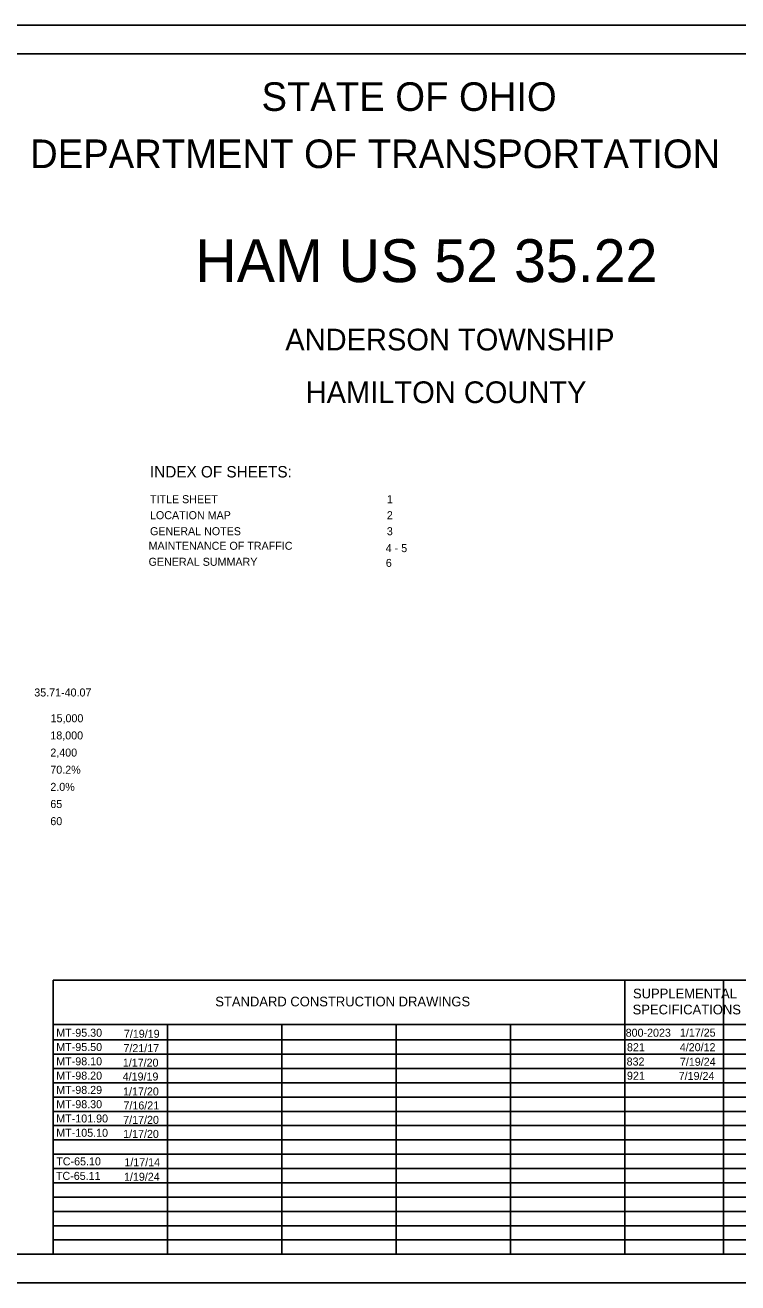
# Model space of a CAD drawing. Extents: x 0 to 34, y 0 to 22.
# Drawn here: x 9.66 to 22.13, y 0 to 22 of the extents above; entities that cross this region are included whole.
import ezdxf

# ---------------------------------------------------------------- set-up
doc = ezdxf.new("R2010")
doc.units = 0
for name, color, linetype in [('Default', 7, 'Continuous'), ('SH_Border', 7, 'Continuous'), ('SH_Cut_Line', 7, 'Continuous'), ('SH_Data', 7, 'Continuous'), ('SH_Text', 7, 'Continuous')]:
    doc.layers.add(name, color=color, linetype=linetype)

msp = doc.modelspace()

# ---------------------------------------------------------------- linework, layer by layer
at = {"layer": 'SH_Border'}
msp.add_lwpolyline([(1.5, 21.5), (33.5, 21.5), (33.5, 0.5), (1.5, 0.5)], close=True, dxfattribs=at)
at = {"layer": 'SH_Cut_Line'}
msp.add_lwpolyline([(0, 0), (34, 0), (34, 22), (0, 22)], close=True, dxfattribs=at)
at = {"layer": 'SH_Data'}
for p, q in [((10.15, 5.292), (23.6, 5.292)), ((10.15, 0.5), (10.15, 5.292)), ((20.15, 0.5), (20.15, 5.292)), ((21.875, 0.5), (21.875, 5.292)), ((10.15, 4.521), (23.6, 4.521)), ((12.15, 0.5), (12.15, 4.521)), ((14.15, 0.5), (14.15, 4.521)), ((16.15, 0.5), (16.15, 4.521)), ((18.15, 0.5), (18.15, 4.521)), ((10.15, 4.25), (23.6, 4.25)), ((10.15, 4), (23.6, 4)), ((10.15, 3.75), (23.6, 3.75)), ((10.15, 3.5), (23.6, 3.5)), ((10.15, 3.25), (23.6, 3.25)), ((10.15, 3), (23.6, 3)), ((10.15, 2.75), (23.6, 2.75)), ((10.15, 2.5), (23.6, 2.5)), ((10.15, 2.25), (23.6, 2.25)), ((10.15, 2), (23.6, 2)), ((10.15, 1.75), (23.6, 1.75)), ((10.15, 1.5), (23.6, 1.5)), ((10.15, 1.25), (23.6, 1.25)), ((10.15, 1), (23.6, 1)), ((10.15, 0.75), (23.6, 0.75))]:
    msp.add_line(p, q, dxfattribs=at)

# ---------------------------------------------------------------- texts
at = {"layer": 'Default'}
for s, p in [('800-2023', (20.165, 4.305)), ('1/17/25', (21.114, 4.307)), ('1/17/20', (11.374, 3.278)), ('7/17/20', (11.376, 2.781)), ('TC-65.10', (10.205, 2.055)), ('1/17/14', (11.396, 2.04)), ('TC-65.11', (10.199, 1.801)), ('1/19/24', (11.39, 1.786))]:
    msp.add_text(s, height=0.14, dxfattribs=at).set_placement(p)
at = {"layer": 'SH_Text'}
for s, height, p in [('STATE OF OHIO', 0.5, (13.795, 20.5)), ('DEPARTMENT OF TRANSPORTATION', 0.5, (9.747, 19.5)), ('HAM US 52 35.22', 0.75, (12.638, 17.505)), ('ANDERSON TOWNSHIP', 0.38, (14.211, 16.31)), ('HAMILTON COUNTY', 0.38, (14.567, 15.389)), ('INDEX OF SHEETS:', 0.2, (11.844, 14.088)), ('TITLE SHEET', 0.14, (11.844, 13.638)), ('1', 0.14, (15.988, 13.638)), ('LOCATION MAP', 0.14, (11.844, 13.358)), ('2', 0.14, (15.988, 13.358)), ('GENERAL NOTES', 0.14, (11.844, 13.078)), ('3', 0.14, (15.988, 13.078)), ('MAINTENANCE OF TRAFFIC', 0.14, (11.82, 12.823)), ('4 - 5', 0.14, (15.968, 12.782)), ('GENERAL SUMMARY', 0.14, (11.82, 12.543)), ('6', 0.14, (15.97, 12.523)), ('35.71-40.07', 0.14, (9.82, 10.257)), ('15,000', 0.14, (10.106, 9.806)), ('18,000', 0.14, (10.101, 9.506)), ('2,400', 0.14, (10.101, 9.206)), ('70.2%', 0.14, (10.101, 8.906)), ('2.0%', 0.14, (10.101, 8.606)), ('65', 0.14, (10.101, 8.306)), ('60', 0.14, (10.101, 8.006)), ('SUPPLEMENTAL', 0.17, (20.293, 4.976)), ('STANDARD CONSTRUCTION DRAWINGS', 0.17, (12.986, 4.836)), ('SPECIFICATIONS', 0.17, (20.287, 4.696)), ('MT-95.30', 0.14, (10.205, 4.305)), ('7/19/19', 0.14, (11.388, 4.287)), ('MT-95.50', 0.14, (10.205, 4.055)), ('7/21/17', 0.14, (11.38, 4.036)), ('821', 0.14, (20.188, 4.052)), ('4/20/12', 0.14, (21.112, 4.052)), ('MT-98.10', 0.14, (10.205, 3.805)), ('1/17/20', 0.14, (11.369, 3.782)), ('832', 0.14, (20.182, 3.801)), ('7/19/24', 0.14, (21.114, 3.797)), ('MT-98.20', 0.14, (10.205, 3.555)), ('4/19/19', 0.14, (11.367, 3.539)), ('921', 0.14, (20.188, 3.553)), ('7/19/24', 0.14, (21.093, 3.549)), ('MT-98.29', 0.14, (10.205, 3.305)), ('MT-98.30', 0.14, (10.205, 3.055)), ('7/16/21', 0.14, (11.38, 3.033)), ('MT-101.90', 0.14, (10.205, 2.805)), ('MT-105.10', 0.14, (10.205, 2.555)), ('1/17/20', 0.14, (11.375, 2.535))]:
    msp.add_text(s, height=height, dxfattribs=at).set_placement(p)

doc.saveas('drawing.dxf')
